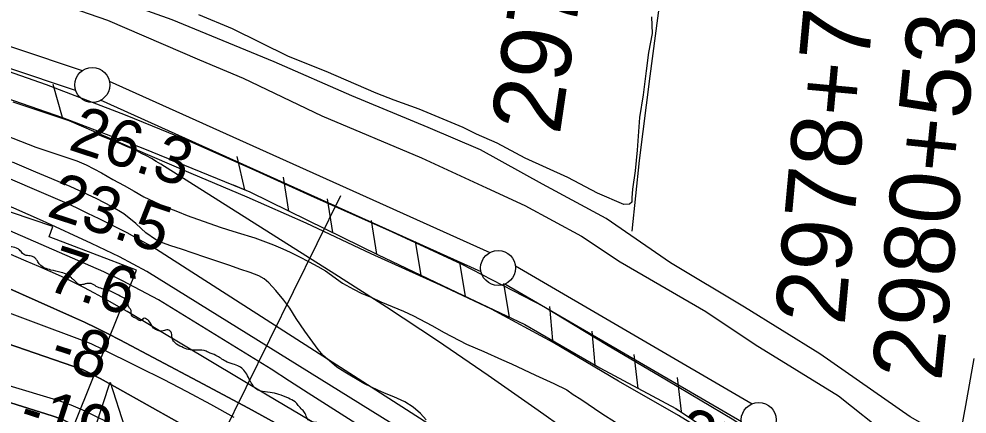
# Model space of a CAD drawing. Extents: x 3392644 to 3430565, y 576657 to 602123.
# Drawn here: x 3408701 to 3410055, y 595672 to 596236 of the extents above; entities that cross this region are included whole.
import ezdxf

# ---------------------------------------------------------------- set-up
doc = ezdxf.new("R2010")
doc.units = 0
for name, color, linetype in [('V-CHAN-NAID', 7, 'Continuous'), ('V-FLOD-BASE', 7, 'Continuous'), ('V-LEVE-TOET', 7, 'Continuous'), ('V-RIVR-EDGE', 7, 'Continuous'), ('V-RIVR-RANG', 7, 'Continuous'), ('V-ROAD-CNTR', 7, 'Continuous'), ('V-RRAP-FSHR', 7, 'Continuous'), ('V-RRAP-RVMT', 7, 'Continuous'), ('V-SITE-VEGE', 7, 'Continuous'), ('V-SURV-IDEN', 7, 'Continuous'), ('V-SURV-LINE', 7, 'Continuous'), ('V-TOPO-DPTH', 7, 'Continuous'), ('V-TOPO-MAJR', 7, 'Continuous'), ('V-TOPO-MINR', 7, 'Continuous'), ('V-TOPO-SHOR', 7, 'Continuous'), ('V-TOPO-WATR', 7, 'Continuous')]:
    doc.layers.add(name, color=color, linetype=linetype)

msp = doc.modelspace()

# ---------------------------------------------------------------- linework, layer by layer
at = {"layer": 'V-CHAN-NAID'}
msp.add_lwpolyline([(3408820, 595653.4), (3408810.4, 595653.5), (3408831.6, 595717), (3408851.8, 595653.2), (3408842.2, 595653.3), (3408840.6, 595653.8), (3408838.5, 595654.5), (3408836.5, 595654.9), (3408834.5, 595655.2), (3408833.3, 595655.3), (3408831.8, 595655.4), (3408830, 595655.4), (3408828.7, 595655.3), (3408826.8, 595655.1), (3408825.4, 595654.9), (3408823.6, 595654.5), (3408822.1, 595654.1), (3408821, 595653.8)], close=True, dxfattribs=at)
at = {"layer": 'V-FLOD-BASE'}
msp.add_lwpolyline([(3408575.5, 596200), (3408740.1, 596142.3), (3408853.2, 596099), (3408940.5, 596063.2), (3409034.1, 596021.9), (3409123, 595981.3), (3409234.2, 595932.1), (3409333.1, 595886), (3409451.1, 595825.3), (3409540.4, 595771.2), (3409626.2, 595720.7), (3409722.3, 595663.1), (3409786.9, 595618.4), (3409853.6, 595569.8), (3409886.3, 595540.5), (3409901.9, 595526.3), (3409920.3, 595501.3), (3409940.7, 595473.5), (3409986.4, 595401.3), (3410012.5, 595354.5), (3410027.7, 595318), (3410036.6, 595297.8)], dxfattribs=at)
at = {"layer": 'V-LEVE-TOET'}
for points in [[(3408698, 596279.8), (3408827.5, 596234.6), (3408958.9, 596177.8), (3409021.5, 596151.3), (3409134, 596097.6), (3409276.2, 596037.8), (3409369.2, 595994.7), (3409423.9, 595969.7), (3409504.7, 595925.8), (3409560.2, 595888.9), (3409682.3, 595817.9), (3409752.8, 595770.8), (3409871.7, 595697.4), (3409943.9, 595640.5), (3409969.4, 595614.1), (3410004.3, 595576.3), (3410015, 595564.5), (3410024.6, 595548.3), (3410030.6, 595539), (3410045.7, 595510.1), (3410061.7, 595480.5)], [(3409820.7, 595548.2), (3409784.8, 595578.6), (3409731.3, 595615), (3409643.5, 595669.5), (3409557.8, 595718.4), (3409464.5, 595773.7), (3409376.4, 595821.4), (3409303.4, 595855.7), (3409204.2, 595900.5), (3409111.7, 595944.3), (3409027.2, 595981.7), (3408947.1, 596015.5), (3408864.6, 596050.9), (3408773.1, 596090.4), (3408693, 596117.1)]]:
    msp.add_lwpolyline(points, dxfattribs=at)
at = {"layer": 'V-RIVR-EDGE'}
for points in [[(3408851.5, 595837), (3408829, 595848), (3408811.7, 595854), (3408804.3, 595857.9), (3408798, 595857.9), (3408793.7, 595856.9), (3408787.4, 595856.6), (3408779.7, 595863.3), (3408776.1, 595866.1), (3408771.2, 595870.3), (3408761.4, 595873.9), (3408746.9, 595877.4), (3408731.1, 595885.2), (3408727.6, 595890.5), (3408725.1, 595893.7), (3408719.1, 595897.2), (3408711.4, 595898.3), (3408706.5, 595901.1), (3408701.9, 595906.1), (3408697.7, 595908.6), (3408688.5, 595911.4), (3408682.5, 595915.3), (3408672.7, 595921.3), (3408670.9, 595926.6), (3408669.2, 595929.1), (3408664.6, 595931.2), (3408660, 595930.9), (3408656.2, 595933), (3408650.5, 595940), (3408646.7, 595946.4), (3408642.8, 595950.6), (3408637.2, 595952.4), (3408620.3, 595960.6), (3408611.8, 595964.5), (3408604.4, 595966.9), (3408596.7, 595967)], [(3409243.7, 595570), (3409227.9, 595579.6), (3409219.8, 595586.3), (3409209.2, 595595.5), (3409202.9, 595602.9), (3409200.5, 595607.5), (3409194.5, 595615.2), (3409178.7, 595624.8), (3409170.6, 595629.4), (3409165.7, 595634.3), (3409164.3, 595640), (3409161.4, 595643.8), (3409155.8, 595648.1), (3409138.9, 595657.6), (3409129.1, 595659.1), (3409119.6, 595660.9), (3409113.2, 595664.8), (3409110.1, 595672.2), (3409105.9, 595677.8), (3409100.2, 595683.8), (3409095.7, 595689.1), (3409086.2, 595694.1), (3409072.4, 595699.7), (3409066.4, 595701.5), (3409053.1, 595703.3), (3409039, 595708.3), (3409033, 595716.4), (3409027.7, 595726.3), (3409022.5, 595734.4), (3409015.8, 595739.7), (3409007, 595742.9), (3408996.1, 595747.2), (3408982.7, 595755.3), (3408971.5, 595759.9), (3408965.8, 595762.4), (3408952.1, 595762.8), (3408943.6, 595763.8), (3408933.8, 595767.4), (3408924.3, 595773.4), (3408920.4, 595778.7), (3408919.4, 595785.4), (3408918.7, 595788.6), (3408916.9, 595790.7), (3408914.1, 595791.8), (3408907.4, 595790.4), (3408897.5, 595791.8), (3408892.6, 595795.7), (3408886.6, 595804.9), (3408883.5, 595807.3), (3408880.3, 595808.7), (3408874.7, 595804.9), (3408871.5, 595806.3), (3408866.9, 595809.1), (3408863.7, 595810.6), (3408861.6, 595816.2), (3408861.3, 595819.7), (3408857.4, 595826.4), (3408856.8, 595832.4), (3408851.5, 595837)]]:
    msp.add_spline(points, degree=3, dxfattribs=at)
at = {"layer": 'V-RIVR-RANG'}
msp.add_line((3409160.7, 595983.5), (3408753.8, 595158.3), dxfattribs=at)
at = {"layer": 'V-ROAD-CNTR'}
msp.add_lwpolyline([(3410172.4, 595510.6), (3410170.2, 595509.6), (3410131.1, 595553.3), (3410086.3, 595600.5), (3410042.2, 595629.2), (3409974.4, 595667.5), (3409845, 595757.6), (3409737.7, 595824.5), (3409632, 595887.6), (3409539.9, 595951.2), (3409449, 595999.9), (3409360.7, 596049.1), (3409285.8, 596081.1), (3409176.9, 596126.2), (3409065.6, 596174.7), (3408920.2, 596235), (3408814.3, 596272.8), (3408677.8, 596324.1)], dxfattribs=at)
at = {"layer": 'V-RRAP-FSHR'}
for p, q in [((3408763.5, 596095.3), (3408750, 596142.3)), ((3409023.7, 595992.1), (3409012.9, 596039.7)), ((3409086.8, 595961.6), (3409079.3, 596009.9)), ((3409149.6, 595930.8), (3409142, 595979.1)), ((3409212.5, 595900.1), (3409204.9, 595948.3)), ((3409275.7, 595869.9), (3409267.6, 595918.1)), ((3409338.9, 595839.8), (3409330.8, 595888)), ((3409402.1, 595809.8), (3409394, 595857.9)), ((3409463.6, 595776.5), (3409459.3, 595825.2)), ((3409524.3, 595741.6), (3409520, 595790.2)), ((3409585.9, 595708.3), (3409580.1, 595756.8)), ((3409647.6, 595675.2), (3409641.8, 595723.7))]:
    msp.add_line(p, q, dxfattribs=at)
for points in [[(3408227.1, 596276.7), (3408253.1, 596268.2), (3408388.6, 596222.4), (3408486.9, 596190.2), (3408573.7, 596162), (3408669.5, 596127.6), (3408763.3, 596095.4), (3408782, 596088.3)], [(3408669.5, 596127.6), (3408763.3, 596095.4), (3408878.4, 596051.5), (3409030.8, 595989.2), (3409113.4, 595948.5), (3409213.2, 595899.7), (3409326.1, 595845.9), (3409423.8, 595799.5), (3409531, 595737.8), (3409639.3, 595679.7), (3409708.4, 595633.7), (3409797.8, 595568.5), (3409843.6, 595530.4), (3409898, 595466.5), (3409930.7, 595423.2), (3409967.1, 595363.9), (3409984.2, 595335.3), (3409995, 595308.5), (3410024.6, 595268.2), (3410052.3, 595243.1)], [(3409007.1, 595998.9), (3409030.8, 595989.2), (3409113.4, 595948.5), (3409213.2, 595899.7), (3409326.1, 595845.9), (3409423.8, 595799.5), (3409531, 595737.8), (3409639.3, 595679.7), (3409642.8, 595677.3)]]:
    msp.add_lwpolyline(points, dxfattribs=at)
at = {"layer": 'V-RRAP-RVMT'}
msp.add_lwpolyline([(3408759.6, 595605.4), (3408869.3, 595877.1), (3408744.3, 595924.6), (3408749.5, 595939.7), (3408629.8, 595980)], dxfattribs=at)
at = {"layer": 'V-SITE-VEGE'}
for points in [[(3409604.7, 596239), (3409605.5, 596215.3), (3409600.5, 596188.3), (3409597.3, 596162.2), (3409592.6, 596127.7), (3409587.5, 596095.1), (3409584.4, 596048.8), (3409581.4, 596019.3), (3409577.6, 595992.7), (3409576.6, 595980.4), (3409576.8, 595974.2), (3409573.5, 595971.5), (3409565, 595970.9), (3409527.4, 595987), (3409485, 596009.6), (3409424.1, 596037.3), (3409384.5, 596058.8), (3409355, 596071.4), (3409335.6, 596081), (3409272.7, 596107.4), (3409237, 596120.1), (3409211.4, 596130), (3409140, 596161.1), (3409086.1, 596182.5), (3409006.1, 596222), (3408958.4, 596242)], [(3408656.8, 596079.8), (3408725.4, 596052.8), (3408783.9, 596033.3), (3408797.4, 596027.9), (3408819.3, 596016.3), (3408835.4, 596006.7), (3408851.7, 595998.2), (3408865.8, 595990.2), (3408879.7, 595981.9), (3408909.3, 595968.1), (3408927.9, 595960.8), (3408941.3, 595955.3), (3408988.5, 595938.6), (3408999.3, 595935.2), (3409013, 595931.1), (3409038.2, 595923.2), (3409064.8, 595913.2), (3409078, 595907.7), (3409088.6, 595902.7), (3409101.2, 595896.5), (3409115.6, 595889.1), (3409128.2, 595882.3), (3409138.9, 595876), (3409163.5, 595858.5), (3409179, 595849.8), (3409191.2, 595843.9), (3409205.1, 595837.9), (3409218.3, 595832.1), (3409250.5, 595818.7), (3409264.9, 595811.9), (3409291.1, 595798), (3409308.4, 595787.9), (3409340.4, 595771.5), (3409365.4, 595761.2), (3409390.5, 595749.5), (3409404.6, 595743.4), (3409439, 595727.1), (3409465, 595715.3), (3409484, 595706.1), (3409492.9, 595699.6), (3409503.8, 595693.1), (3409533.9, 595672.2), (3409553.4, 595660)], [(3409043.8, 595869.1), (3409031.3, 595873.9), (3409016.8, 595878.7), (3409002.5, 595883.7), (3408966.6, 595895.7), (3408933.6, 595907.3), (3408918, 595912.1), (3408906.3, 595916.4), (3408896.4, 595921.1), (3408882.7, 595930.6), (3408875.8, 595936.7), (3408868.3, 595943.8), (3408851.1, 595957.7), (3408833.3, 595968.2), (3408812.7, 595979), (3408774.6, 595996.6), (3408725.2, 596017.3), (3408692, 596031.4)], [(3409282.7, 595663.4), (3409274.6, 595672.4), (3409264.4, 595681.5), (3409252.6, 595688.9), (3409236.7, 595696.3), (3409225.7, 595700.6), (3409214.6, 595705.1), (3409194, 595715.2), (3409166.6, 595731.6), (3409155.5, 595738.4), (3409144.6, 595747.4), (3409136, 595755.4), (3409128.8, 595763.8), (3409109.6, 595790.1), (3409097.2, 595808), (3409088, 595822.8), (3409079.6, 595834.3), (3409068.3, 595848.3), (3409058.1, 595859), (3409051.4, 595864.8), (3409043.8, 595869.1)]]:
    msp.add_lwpolyline(points, dxfattribs=at)
at = {"layer": 'V-SURV-LINE'}
for points in [[(3408039.5, 596414.9), (3408791.7, 596162.4)], [(3408782.2, 596133.9), (3408029.9, 596386.4)], [(3408830.3, 596147.3), (3409373.7, 595902.3)], [(3409361.4, 595874.9), (3408817.9, 596119.9)], [(3409410.5, 595883.3), (3409748.3, 595686.4)], [(3409733.2, 595660.5), (3409395.4, 595857.4)]]:
    msp.add_lwpolyline(points, dxfattribs=at)
for centre in [(3408805.9, 596141.8), (3409385.7, 595880.4), (3409758, 595663.3)]:
    msp.add_circle(centre, 25, dxfattribs=at)
at = {"layer": 'V-TOPO-DPTH'}
for points in [[(3408003.8, 596007.4), (3408792.2, 595735.2), (3408817.2, 595722.2), (3408842, 595708.7), (3409096.2, 595565.6), (3409178.8, 595518), (3409260.7, 595469.3), (3409341.5, 595418.9), (3409421.7, 595367.3), (3409564, 595273.8), (3409572.4, 595268.1), (3409580.9, 595262.4), (3409589.2, 595256.5), (3409597.5, 595250.6), (3409635.7, 595222.9), (3409663.1, 595203.1), (3409690.6, 595183.3), (3410240.9, 594787.6)], [(3408003.8, 596007.4), (3408792.2, 595735.2), (3408817.2, 595722.2), (3408842, 595708.7), (3409096.2, 595565.6), (3409178.8, 595518), (3409260.7, 595469.3), (3409341.5, 595418.9), (3409421.7, 595367.3), (3409564, 595273.8), (3409572.4, 595268.1), (3409580.9, 595262.4), (3409589.2, 595256.5), (3409597.5, 595250.6), (3409635.7, 595222.9), (3409663.1, 595203.1), (3409690.6, 595183.3), (3410240.9, 594787.6)], [(3410273.4, 594887.9), (3409770.5, 595279.2), (3409672.4, 595347.8), (3409654.3, 595360.3), (3409636.1, 595372.5), (3409617.6, 595384.4), (3409599.1, 595396.2), (3409506.2, 595453.9), (3409441.2, 595494.4), (3409376.2, 595535.1), (3409311.4, 595576), (3409246.7, 595617), (3409114.4, 595701.4), (3409087.8, 595718.4), (3409061.4, 595735.6), (3408900.6, 595835), (3408849, 595861.9), (3408842.4, 595865.3), (3408835.8, 595868.5), (3408829.1, 595871.6), (3408822.4, 595874.7), (3408650.8, 595949.8)], [(3410065.2, 594771.2), (3410044.9, 594787.3), (3410014.8, 594811.4), (3409688.8, 595082.1), (3409641, 595118.5), (3409576.5, 595166.7), (3409560.5, 595178.4), (3409544.4, 595189.8), (3409528, 595200.9), (3409511.5, 595211.8), (3409418.1, 595272.1), (3409354.5, 595312.5), (3409290.6, 595352.4), (3409226.3, 595391.6), (3409161.6, 595430.2), (3408775.8, 595657.5), (3408772.1, 595659.5), (3408768.4, 595661.5), (3408764.6, 595663.2), (3408760.7, 595664.9), (3408756.8, 595666.4), (3408752.8, 595667.8), (3408748.9, 595669.2), (3407956.6, 595917.9)], [(3407956.6, 595917.9), (3408748.9, 595669.2), (3408752.8, 595667.8), (3408756.8, 595666.4), (3408760.7, 595664.9), (3408764.6, 595663.2), (3408768.4, 595661.5), (3408772.1, 595659.5), (3408775.8, 595657.5), (3409161.6, 595430.2), (3409226.3, 595391.6), (3409290.6, 595352.4), (3409354.5, 595312.5), (3409418.1, 595272.1), (3409511.5, 595211.8), (3409528, 595200.9), (3409544.4, 595189.8), (3409560.5, 595178.4), (3409576.5, 595166.7), (3409641, 595118.5), (3409688.8, 595082.1), (3410014.8, 594811.4), (3410044.9, 594787.3), (3410065.2, 594771.2)], [(3410079.1, 594968.6), (3409629.4, 595337.1), (3409625.2, 595339.8), (3409621, 595342.4), (3409616.8, 595345), (3409612.6, 595347.5), (3409243.9, 595559.9), (3409172.7, 595600.5), (3409101.2, 595640.6), (3409029.2, 595679.8), (3408956.9, 595718.6), (3408845.2, 595777.8), (3408828.6, 595786.4), (3408811.7, 595794.8), (3408794.8, 595802.8), (3408777.7, 595810.6), (3408679.8, 595854.1)], [(3408679.8, 595854.1), (3408777.7, 595810.6), (3408794.8, 595802.8), (3408811.7, 595794.8), (3408828.6, 595786.4), (3408845.2, 595777.8), (3408956.9, 595718.6), (3409029.2, 595679.8), (3409101.2, 595640.6), (3409172.7, 595600.5), (3409243.9, 595559.9), (3409612.6, 595347.5), (3409616.8, 595345), (3409621, 595342.4), (3409625.2, 595339.8), (3409629.4, 595337.1), (3410079.1, 594968.6)]]:
    msp.add_lwpolyline(points, dxfattribs=at)
at = {"layer": 'V-TOPO-MAJR'}
msp.add_lwpolyline([(3409555.5, 595596.5), (3409442.8, 595676.8), (3409371.3, 595726.9), (3409299.1, 595776.3), (3409226.2, 595824.3), (3409152.6, 595871.6), (3408904, 596028.4), (3408897.3, 596032.6), (3408890.5, 596036.6), (3408883.5, 596040.4), (3408876.5, 596044.1), (3408869.4, 596047.5), (3408862.2, 596050.9), (3408855, 596054.1), (3408847.7, 596057.2), (3408808.5, 596073.1)], dxfattribs=at)
at = {"layer": 'V-TOPO-MINR'}
for points in [[(3409581.4, 595468.2), (3408891.2, 595910.8), (3408873.6, 595920.7), (3408855.8, 595930.3), (3408837.8, 595939.5), (3408819.7, 595948.5), (3408815.9, 595950.3), (3408799.6, 595958.2), (3408783.3, 595966), (3408767, 595973.9), (3408090.9, 596264.4)], [(3410088.4, 595072.9), (3409880.5, 595225.6), (3409700, 595354.4), (3409673, 595373.4), (3409645.8, 595392), (3409618.4, 595410.3), (3409590.7, 595428.3), (3409573.6, 595439.3), (3409537.3, 595462.7), (3409501, 595486.1), (3409464.9, 595509.6), (3409428.7, 595533.2), (3409424.6, 595535.9), (3409386.6, 595561.2), (3409348.8, 595586.7), (3408883.7, 595875.4), (3408864.3, 595885.9), (3408844.7, 595896), (3408824.9, 595905.8), (3408804.9, 595915.3), (3408735.1, 595947.5), (3408102.9, 596226.7)], [(3410240.9, 594787.6), (3409690.6, 595183.3), (3409663.1, 595203.1), (3409635.7, 595222.9), (3409597.5, 595250.6), (3409589.2, 595256.5), (3409580.9, 595262.4), (3409572.4, 595268.1), (3409564, 595273.8), (3409421.7, 595367.3), (3409341.5, 595418.9), (3409260.7, 595469.3), (3409178.8, 595518), (3409096.2, 595565.6), (3408842, 595708.7), (3408817.2, 595722.2), (3408792.2, 595735.2), (3408003.8, 596007.4)], [(3409008.8, 595666.7), (3408975.3, 595685.2), (3408941.5, 595703.4), (3408907.5, 595721), (3408873.2, 595738.2), (3408816.2, 595766.3), (3408810.3, 595769.1), (3408804.3, 595771.8), (3408798.3, 595774.4), (3408792.2, 595776.8), (3408161.5, 596012.2)], [(3410273.4, 594887.9), (3409770.5, 595279.2), (3409672.4, 595347.8), (3409654.3, 595360.3), (3409636.1, 595372.5), (3409617.6, 595384.4), (3409599.1, 595396.2), (3409506.2, 595453.9), (3409441.2, 595494.4), (3409376.2, 595535.1), (3409311.4, 595576), (3409246.7, 595617), (3409114.4, 595701.4), (3409087.8, 595718.4), (3409061.4, 595735.6), (3408900.6, 595835), (3408849, 595861.9), (3408842.4, 595865.3), (3408835.8, 595868.5), (3408829.1, 595871.6), (3408822.4, 595874.7), (3408650.8, 595949.8)], [(3410065.2, 594771.2), (3410044.9, 594787.3), (3410014.8, 594811.4), (3409688.8, 595082.1), (3409641, 595118.5), (3409576.5, 595166.7), (3409560.5, 595178.4), (3409544.4, 595189.8), (3409528, 595200.9), (3409511.5, 595211.8), (3409418.1, 595272.1), (3409354.5, 595312.5), (3409290.6, 595352.4), (3409226.3, 595391.6), (3409161.6, 595430.2), (3408775.8, 595657.5), (3408772.1, 595659.5), (3408768.4, 595661.5), (3408764.6, 595663.2), (3408760.7, 595664.9), (3408756.8, 595666.4), (3408752.8, 595667.8), (3408748.9, 595669.2), (3407956.6, 595917.9)], [(3409151.4, 595641.9), (3409055.9, 595698.8), (3408855.8, 595817.9), (3408840.4, 595826.8), (3408825, 595835.6), (3408809.4, 595844.1), (3408793.7, 595852.4), (3408777.9, 595860.5), (3408761.9, 595868.2), (3408745.8, 595875.5), (3408729.5, 595882.6), (3408711.5, 595890.2), (3408686.1, 595900.8)], [(3408888.3, 595629.8), (3408795.8, 595675.6), (3408785.9, 595680.2), (3408775.9, 595684.5), (3408765.6, 595688.2), (3408755.3, 595691.6), (3408102.5, 595887.7)]]:
    msp.add_lwpolyline(points, dxfattribs=at)
at = {"layer": 'V-TOPO-SHOR'}
for points in [[(3409577.3, 595933), (3409587.5, 596033.8), (3409603, 596154.2), (3409621.5, 596295.4), (3409634.4, 596397.7), (3409646.6, 596477.7)], [(3410047.8, 595653), (3410053.5, 595683.6), (3410065.8, 595751.1)]]:
    msp.add_lwpolyline(points, dxfattribs=at)
at = {"layer": 'V-TOPO-WATR'}
msp.add_lwpolyline([(3410079.1, 594968.6), (3409629.4, 595337.1), (3409625.2, 595339.8), (3409621, 595342.4), (3409616.8, 595345), (3409612.6, 595347.5), (3409243.9, 595559.9), (3409172.7, 595600.5), (3409101.2, 595640.6), (3409029.2, 595679.8), (3408956.9, 595718.6), (3408845.2, 595777.8), (3408828.6, 595786.4), (3408811.7, 595794.8), (3408794.8, 595802.8), (3408777.7, 595810.6), (3408679.8, 595854.1)], dxfattribs=at)

# ---------------------------------------------------------------- texts
at = {"layer": 'V-RIVR-RANG'}
for s, rotation, p in [('26.3', 341.8283, (3408770, 596050.1)), ('23.5', 341.8283, (3408739.1, 595955)), ('7.6', 341.8283, (3408737.9, 595850.1)), ('-8', 342.1101, (3408742.7, 595743.1)), ('-19', 342.1101, (3408697.9, 595652.5)), ('27.8', 333.2183, (3409630.2, 595625.5))]:
    msp.add_text(s, height=67, rotation=rotation, dxfattribs=at).set_placement(p)
at = {"layer": 'V-SURV-IDEN'}
for s, rotation, p in [('2974+48.8', 81.6118, (3409473.6, 596069.1)), ('2978+79.8', 84.749, (3409880.4, 595797)), ('2980+53.9', 84.2185, (3410018.6, 595717.1))]:
    msp.add_text(s, height=100, rotation=rotation, dxfattribs=at).set_placement(p)

doc.saveas('drawing.dxf')
